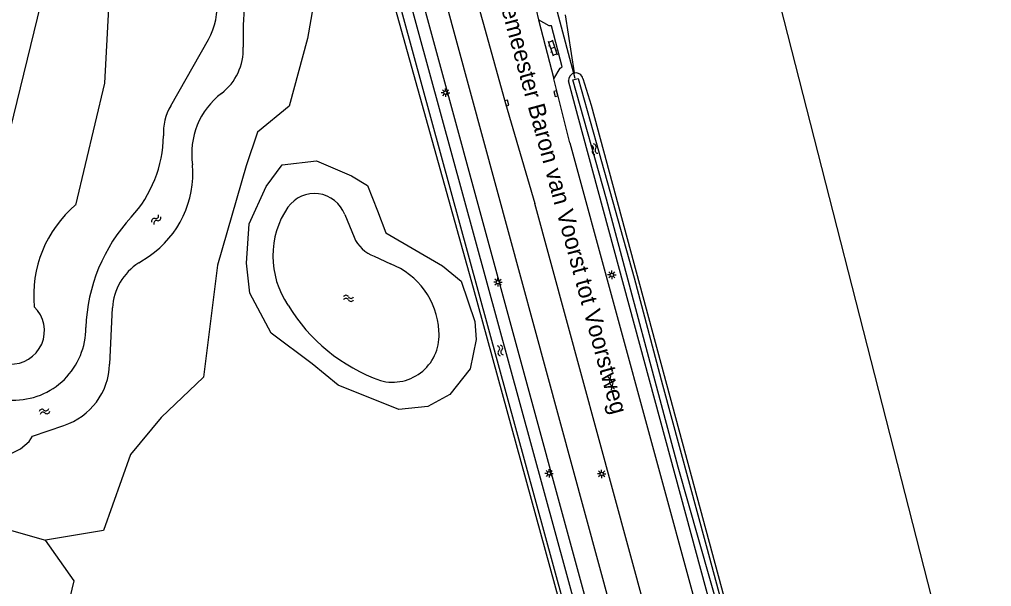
# Model space of a CAD drawing. Extents: x 128999 to 131010, y 395498 to 399007.
# Drawn here: x 129285.1 to 129428.3, y 397522.8 to 397606.3 of the extents above; entities that cross this region are included whole.
import ezdxf

# ---------------------------------------------------------------- set-up
doc = ezdxf.new("R2010")
doc.units = 0
for name, color, linetype in [('gg-afsc-faunaraster', 7, 'Continuous'), ('gg-anno-openbare ruimte label', 7, 'Continuous'), ('gg-knt-verharding', 7, 'Continuous'), ('gg-kntw-bovenkant insteek waterloop', 7, 'Continuous'), ('gg-kntw-waterlijn', 7, 'Continuous'), ('gg-kwrk-duiker nz buis', 7, 'Continuous'), ('gt-grn-groengrens', 7, 'Continuous'), ('gt-grn-vlakafsluiter', 7, 'Continuous'), ('gt-symb-gesloten verharding', 7, 'Continuous'), ('gt-symb-klinker verharding', 7, 'Continuous'), ('gt-symb-kolk', 7, 'Continuous'), ('gt-symb-lichtmast', 7, 'Continuous'), ('gt-symb-watersymbool', 7, 'Continuous')]:
    doc.layers.add(name, color=color, linetype=linetype)

# ---------------------------------------------------------------- blocks, each defined once
blk = doc.blocks.new('gt0-WA')
at = {"layer": 'gt-symb-watersymbool'}
for centre, start, end in [((-0.32, 0.02), 28.0725, 151.9275), ((0.43, 0.42), 208.0725, 331.9275), ((-0.32, -0.43), 28.0725, 151.9275), ((0.43, -0.03), 208.0725, 331.9275)]:
    blk.add_arc(centre, 0.425, start, end, dxfattribs=at)
blk = doc.blocks.new('gt0-GESVH1')
at = {"layer": 'gt-symb-gesloten verharding'}
for p, q in [((-0.99, -0.26), (0.01, 0.24)), ((0.01, -0.26), (-0.99, 0.24)), ((0.01, 0.24), (1.01, -0.26)), ((1.01, 0.24), (0.01, -0.26))]:
    blk.add_line(p, q, dxfattribs=at)
blk = doc.blocks.new('gt0-LMAST')
at = {"layer": 'gt-symb-lichtmast'}
for p, q in [((-0.18, 0.17), (-0.45, 0.44)), ((-0.01, 0.25), (-0.01, 0.62)), ((0.17, 0.17), (0.44, 0.44)), ((-0.26, 0), (-0.63, 0)), ((-0.18, -0.18), (-0.45, -0.45)), ((-0.01, -0.25), (-0.01, -0.63)), ((0.44, -0.45), (0.17, -0.18)), ((0.24, 0), (0.62, 0))]:
    blk.add_line(p, q, dxfattribs=at)
blk.add_circle((-0.01, 0), 0.25, dxfattribs=at)
blk = doc.blocks.new('gt0-KL1')
at = {"layer": 'gt-symb-klinker verharding'}
for p, q in [((-1.15, 0.3), (1.15, 0.3)), ((-1, -0.3), (-1, 0.3)), ((-0.5, 0.3), (-0.5, 0.45)), ((0, -0.3), (0, 0.3)), ((0.5, 0.3), (0.5, 0.45)), ((1, -0.3), (1, 0.3)), ((-1.15, -0.3), (1.15, -0.3)), ((-0.5, -0.45), (-0.5, -0.3)), ((0.5, -0.45), (0.5, -0.3))]:
    blk.add_line(p, q, dxfattribs=at)
blk = doc.blocks.new('gt0-KOLK')
at = {"layer": 'gt-symb-kolk'}
blk.add_lwpolyline([(0, 0), (0.38, 0), (0.38, 0.4), (-0.38, 0.4), (-0.38, 0), (0, 0)], dxfattribs=at)

msp = doc.modelspace()

# ---------------------------------------------------------------- linework, layer by layer
at = {"layer": 'gg-afsc-faunaraster'}
msp.add_lwpolyline([(129299.07, 397649.4), (129302.03, 397649.53), (129307.36, 397648.24), (129312.14, 397644.62), (129319.65, 397639.45), (129327.31, 397633.81), (129332.2, 397628.56), (129335.71, 397623.37), (129338.02, 397616.8), (129351.95, 397566.8), (129367.51, 397510.11)], dxfattribs=at)
at = {"layer": 'gg-knt-verharding'}
for p, q in [((129342.38, 397616.85), (129374.21, 397500)), ((129345.51, 397617.67), (129377.55, 397500)), ((129361.2, 397607.74), (129361.57, 397606.31)), ((129361.57, 397606.31), (129363.81, 397597.59)), ((129366.17, 397588.19), (129363.81, 397597.59)), ((129366.17, 397588.19), (129395.18, 397481.76)), ((129409.1, 397402.86), (129361.04, 397579.24))]:
    msp.add_line(p, q, dxfattribs=at)
for points in [[(129347.4, 397627.41), (129347.74, 397625.99), (129347.91, 397625.47), (129351.43, 397612.8), (129353.45, 397605.63)], [(129353.45, 397605.63), (129356.73, 397593.97), (129361.04, 397579.24)], [(129363.49, 397605.39), (129363.16, 397605.4), (129361.57, 397606.31)], [(129363.81, 397597.59), (129364.75, 397599.17), (129365.06, 397599.36), (129363.49, 397605.39)]]:
    msp.add_lwpolyline(points, dxfattribs=at)
at = {"layer": 'gg-kntw-bovenkant insteek waterloop'}
for p, q in [((129367.34, 397592.16), (129365.99, 397597.3)), ((129368.1, 397597.65), (129369.31, 397593.72)), ((129369.31, 397593.72), (129394.64, 397500)), ((129392.39, 397500), (129367.34, 397592.16)), ((129274.96, 397533.64), (129288.93, 397529.65))]:
    msp.add_line(p, q, dxfattribs=at)
for points in [[(129327.01, 397627.23), (129328.84, 397621.37), (129329.07, 397612.28), (129327.55, 397603.56), (129324.82, 397593.56), (129320.2, 397589.77), (129318.53, 397584.78)], [(129368.05, 397510.26), (129338.86, 397616.87), (129336.71, 397622.9)], [(129372.45, 397500), (129340.43, 397617.29), (129338.11, 397623.53)], [(129299.97, 397612.87), (129298.22, 397608.03), (129297.65, 397596.97), (129293.37, 397579.02)], [(129352.41, 397559.23), (129351.48, 397554.91), (129348.49, 397551.09), (129345.26, 397549.37), (129340.99, 397548.89), (129332.08, 397552.47), (129328.22, 397555.62), (129322.2, 397560.14), (129319.04, 397566.04), (129318.58, 397570.44), (129318.95, 397576.23), (129321.43, 397581.75), (129323.79, 397584.92), (129328.89, 397585.5), (129334, 397583.3), (129336.38, 397581.89), (129337.86, 397578.14), (129339.09, 397574.93), (129347.42, 397570.04), (129350.18, 397567.78), (129352.17, 397561.86), (129352.41, 397559.23)], [(129318.53, 397584.78), (129314.27, 397570.18), (129312.21, 397553.65), (129305.98, 397547.74), (129301.48, 397542.28), (129297.5, 397531.08), (129288.93, 397529.65)]]:
    msp.add_lwpolyline(points, dxfattribs=at)
for centre, radius, start, end in [((129367.06, 397597.4), 1.07, 99.4051, 185.6673), ((129367.06, 397597.4), 1.07, 13.1203, 99.3912), ((129304.62, 397565.72), 17.42, 130.2203, 185.5466), ((129283.89, 397560.49), 4.9, 266.7635, 46.3456)]:
    msp.add_arc(centre, radius, start, end, dxfattribs=at)
at = {"layer": 'gg-kntw-waterlijn'}
for p, q in [((129307.4, 397593.61), (129312.94, 397603.41)), ((129333.05, 397577.63), (129334.4, 397574.29)), ((129302.69, 397570.49), (129304.23, 397571.49)), ((129337.35, 397571.47), (129339.76, 397570.36)), ((129298.4, 397555.58), (129298.8, 397563.86))]:
    msp.add_line(p, q, dxfattribs=at)
for points in [[(129366.63, 397597.43), (129367.42, 397597.63), (129370.04, 397588.2), (129375.64, 397568.27), (129379.82, 397552.53), (129386.29, 397528.89), (129393.28, 397502.79), (129396.41, 397491.87), (129398.53, 397484.01), (129397.66, 397483.82), (129396.01, 397490.18), (129394.05, 397497.04), (129392.05, 397504.34), (129388.32, 397518.68), (129382.13, 397540.42), (129371.57, 397579.87), (129366.63, 397597.43)], [(129279.66, 397540.38), (129285.27, 397543.11), (129286.56, 397544.21), (129287.03, 397545), (129291.67, 397546.56)]]:
    msp.add_lwpolyline(points, dxfattribs=at)
for centre, radius, start, end in [((129362.29, 397604.02), 44.24, 165.5049, 182.2536), ((129303.98, 397608.39), 10.25, 330.9205, 5.5537), ((129309.81, 397602), 8.28, 307.818, 1.9239), ((129321.66, 397586.57), 11.18, 127.3085, 188.4429), ((129313.77, 397589.74), 7.46, 148.6843, 184.1664), ((129288.19, 397589.47), 18.14, 317.549, 359.1291), ((129295.85, 397583.7), 14.8, 304.4516, 4.7714), ((129328.56, 397575.91), 4.8, 20.9308, 144.3436), ((129335.3, 397571.5), 12.86, 145.8654, 214.2139), ((129320.29, 397560.02), 25.43, 137.3902, 177.8027), ((129339.15, 397576.31), 5.16, 203.0231, 249.6007), ((129307.16, 397563.4), 8.37, 122.2212, 176.8863), ((129335.68, 397559.89), 11.23, 3.0975, 68.7449), ((129347.11, 397577.89), 26.25, 211.2537, 250.335), ((129284.27, 397560.9), 10.62, 268.7952, 0.476), ((129340.06, 397559.8), 6.87, 254.9257, 5.7683), ((129288.61, 397555.86), 9.79, 288.1702, 358.3609)]:
    msp.add_arc(centre, radius, start, end, dxfattribs=at)
at = {"layer": 'gg-kwrk-duiker nz buis'}
msp.add_line((129366.95, 397597.67), (129364.37, 397607.42), dxfattribs=at)
at = {"layer": 'gt-grn-groengrens'}
for points in [[(129291.73, 397635.9), (129294.7, 397635.17), (129270.73, 397537.1), (129267.45, 397537.91)], [(129428.31, 397475.56), (129420.6, 397516.95), (129392.74, 397625.87)], [(129288.59, 397518.76), (129292.58, 397521.21), (129293.19, 397523.68), (129288.93, 397529.65)]]:
    msp.add_lwpolyline(points, dxfattribs=at)
at = {"layer": 'gt-grn-vlakafsluiter'}
msp.add_line((129366.88, 397598.46), (129365.55, 397607.03), dxfattribs=at)

# ---------------------------------------------------------------- block references
at = {"layer": 'gt-symb-gesloten verharding', "rotation": 105.1344750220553}
msp.add_blockref('gt0-GESVH1', (129372.26, 397552.8), dxfattribs=at)
at = {"layer": 'gt-symb-klinker verharding', "rotation": -71.583165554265}
msp.add_blockref('gt0-KL1', (129363.66, 397602.15), dxfattribs=at)
at = {"layer": 'gt-symb-kolk'}
for p, rotation in [((129364.32, 397595.48), 104.2437012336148), ((129356.73, 397593.97), -74.3350614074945)]:
    msp.add_blockref('gt0-KOLK', p, dxfattribs=dict(at, rotation=rotation))
at = {"layer": 'gt-symb-lichtmast'}
for p in [(129347.87, 397595.56), (129355.61, 397567.66), (129372.38, 397568.73), (129363.13, 397539.5), (129370.88, 397539.42)]:
    msp.add_blockref('gt0-LMAST', p, dxfattribs=at)
at = {"layer": 'gt-symb-watersymbool'}
for p, rotation in [((129369.76, 397587.28), -66.04914468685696), ((129305.21, 397576.84), 47.55289814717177), ((129355.93, 397557.66), -74.7549296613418), ((129288.74, 397548.6), 18.670583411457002)]:
    msp.add_blockref('gt0-WA', p, dxfattribs=dict(at, rotation=rotation))
msp.add_blockref('gt0-WA', (129333.52, 397565.28), dxfattribs=at)

# ---------------------------------------------------------------- texts
at = {"layer": 'gg-anno-openbare ruimte label'}
msp.add_text('Burgemeester Baron van Voorst tot Voorstweg', height=2.5, rotation=285.2, dxfattribs=at).set_placement((129354.22, 397614.73))

doc.saveas('drawing.dxf')
